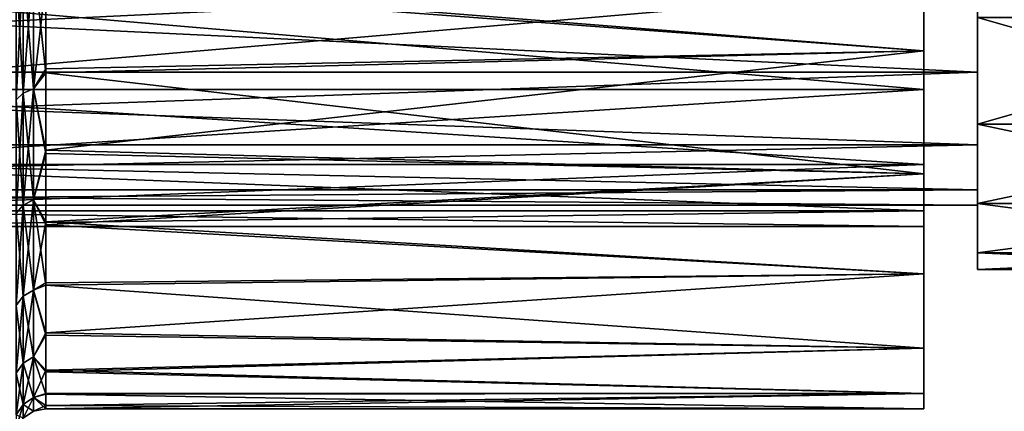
# Model space of a CAD drawing. Header units: metres. Extents: x -62 to 150, y -92 to 92.
# Tile 440 of 656: x -50.68 to -41.49, y 51.58 to 55.23. Entities that reach past the tile are written whole.
import ezdxf

# ---------------------------------------------------------------- set-up
doc = ezdxf.new("R2010")
doc.units = ezdxf.units.M
doc.layers.add('solid_500615', color=7, linetype='CONTINUOUS')

msp = doc.modelspace()

# ---------------------------------------------------------------- linework, layer by layer
at = {"layer": 'solid_500615'}
for points in [[(-42.239399, 65.062561, -0.466786), (-42.239399, 54.937435, -0.466786), (-42.239399, 59.300037, -0.506321)], [(-42.239399, 54.937435, -13.872506), (-42.239399, 65.062561, -13.872506), (-42.239399, 60.699963, -13.832971)], [(-42.239399, 65.062561, -0.466786), (-42.239399, 63.744583, 0.349366), (-42.239399, 54.937435, -0.466786)], [(-42.239399, 54.937435, -13.872506), (-42.239399, 56.255417, -14.688658), (-42.239399, 65.062561, -13.872506)], [(-42.239399, 63.744583, 0.349366), (-42.239399, 56.255417, 0.349366), (-42.239399, 54.937435, -0.466786)], [(-42.239399, 54.937435, -13.872506), (-42.239399, 60.699963, -13.832971), (-42.239399, 59.300037, -13.832971)], [(-42.239399, 53.791916, -1.511191), (-42.239399, 57.930252, -0.797429), (-42.239399, 59.300037, -0.506321)], [(-42.239399, 54.937435, -0.466786), (-42.239399, 53.791916, -1.511191), (-42.239399, 59.300037, -0.506321)], [(-42.239399, 54.937435, -13.872506), (-42.239399, 59.300037, -13.832971), (-42.239399, 57.930252, -13.541862)], [(-42.239399, 53.791916, -1.511191), (-42.239399, 56.650524, -1.367139), (-42.239399, 57.930252, -0.797429)], [(-42.239399, 54.937435, -13.872506), (-42.239399, 57.930252, -13.541862), (-42.239399, 56.650524, -12.972153)], [(-42.239399, 53.791916, -1.511191), (-42.239399, 55.517033, -2.190632), (-42.239399, 56.650524, -1.367139)], [(-42.239399, 53.791916, -12.828101), (-42.239399, 56.650524, -12.972153), (-42.239399, 55.517033, -12.148661)], [(-42.239399, 53.791916, -12.828101), (-42.239399, 54.937435, -13.872506), (-42.239399, 56.650524, -12.972153)], [(-50.4394, 55.588116, -0.02155), (-42.239399, 54.937435, -0.466786), (-42.239399, 56.255417, 0.349366)], [(-50.4394, 55.549393, -14.293697), (-42.239399, 56.255417, -14.688658), (-42.239399, 54.937435, -13.872506)], [(-50.651451, 55.756107, 0.180991), (-50.716564, 55.707401, 0.265351), (-50.716564, 54.481544, -0.593005)], [(-50.651451, 54.544159, -0.667626), (-50.651451, 55.756107, 0.180991), (-50.716564, 54.481544, -0.593005)], [(-50.651451, 55.756107, -14.520283), (-50.651451, 54.544159, -13.671666), (-50.716564, 55.707401, -14.604643)], [(-50.553989, 55.788628, 0.124666), (-50.651451, 55.756107, 0.180991), (-50.651451, 54.544159, -0.667626)], [(-50.553989, 54.585964, -0.717448), (-50.553989, 55.788628, 0.124666), (-50.651451, 54.544159, -0.667626)], [(-50.553989, 55.788628, -14.463958), (-50.553989, 54.585964, -13.621843), (-50.651451, 55.756107, -14.520283)], [(-50.553989, 54.585964, -13.621843), (-50.651451, 54.544159, -13.671666), (-50.651451, 55.756107, -14.520283)], [(-50.553989, 54.585964, -0.717448), (-50.4394, 55.588116, -0.02155), (-50.553989, 55.788628, 0.124666)], [(-50.553989, 55.788628, -14.463958), (-50.4394, 55.549393, -14.293697), (-50.4394, 54.734695, -13.714612)], [(-50.553989, 55.788628, -14.463958), (-50.4394, 54.734695, -13.714612), (-50.553989, 54.585964, -13.621843)], [(-41.739399, 54.74139, -10.99025), (-60.739399, 54.74139, -10.99025), (-60.739399, 55.65065, -12.000088)], [(-41.739399, 55.650467, -11.999825), (-41.739399, 54.74139, -10.99025), (-60.739399, 55.65065, -12.000088)], [(-60.739399, 54.74139, -3.349042), (-41.739399, 55.650467, -2.339468), (-60.739399, 55.65065, -2.339205)], [(-60.739399, 54.74139, -3.349042), (-41.739399, 54.74139, -3.349042), (-41.739399, 55.650467, -2.339468)], [(-50.651451, 54.544159, -13.671666), (-50.716564, 54.481544, -13.746286), (-50.716564, 55.707401, -14.604643)], [(-41.739399, 54.255978, -11.342921), (-41.739399, 54.74139, -10.99025), (-41.739399, 55.650467, -11.999825)], [(-41.739399, 55.248974, -12.445687), (-41.739399, 54.255978, -11.342921), (-41.739399, 55.650467, -11.999825)], [(-41.739399, 55.650467, -2.339468), (-41.739399, 54.255978, -2.996371), (-41.739399, 55.248974, -1.893605)], [(-41.739399, 55.650467, -2.339468), (-41.739399, 54.74139, -3.349042), (-41.739399, 54.255978, -2.996371)], [(-50.553989, 54.585964, -0.717448), (-50.4394, 54.770741, -0.595846), (-50.4394, 55.588116, -0.02155)], [(-50.4394, 55.588116, -0.02155), (-50.4394, 54.770741, -0.595846), (-42.239399, 54.937435, -0.466786)], [(-50.4394, 54.734695, -13.714612), (-50.4394, 55.549393, -14.293697), (-42.239399, 54.937435, -13.872506)], [(-42.239399, 55.517033, -2.190632), (-42.239399, 54.579521, -3.231858), (-53.239399, 55.516827, -2.190576)], [(-53.239399, 54.579586, -11.107807), (-42.239399, 54.579521, -11.107433), (-42.239399, 55.517033, -12.148661)], [(-53.239399, 54.579586, -11.107807), (-42.239399, 55.517033, -12.148661), (-53.239399, 55.516827, -12.148716)], [(-42.239399, 54.579521, -3.231858), (-53.239399, 54.579586, -3.231485), (-53.239399, 55.516827, -2.190576)], [(-42.239399, 52.857861, -2.748244), (-42.239399, 54.579521, -3.231858), (-42.239399, 55.517033, -2.190632)], [(-42.239399, 53.791916, -1.511191), (-42.239399, 52.857861, -2.748244), (-42.239399, 55.517033, -2.190632)], [(-42.239399, 52.857861, -11.591048), (-42.239399, 55.517033, -12.148661), (-42.239399, 54.579521, -11.107433)], [(-42.239399, 52.857861, -11.591048), (-42.239399, 53.791916, -12.828101), (-42.239399, 55.517033, -12.148661)], [(-38.239399, 55.248974, -1.893605), (-41.739399, 55.248974, -1.893605), (-41.739399, 54.255978, -2.996371)], [(-38.239399, 55.248974, -1.893605), (-41.739399, 54.255978, -2.996371), (-38.239399, 54.255978, -2.996371)], [(-38.239399, 54.255978, -11.342921), (-41.739399, 54.255978, -11.342921), (-41.739399, 55.248974, -12.445687)], [(-38.239399, 55.248974, -12.445687), (-38.239399, 54.255978, -11.342921), (-41.739399, 55.248974, -12.445687)], [(-50.4394, 54.012554, -1.278084), (-42.239399, 53.791916, -1.511191), (-42.239399, 54.937435, -0.466786)], [(-50.4394, 54.770741, -0.595846), (-50.4394, 54.012554, -1.278084), (-42.239399, 54.937435, -0.466786)], [(-50.4394, 54.734695, -13.714612), (-42.239399, 54.937435, -13.872506), (-42.239399, 53.791916, -12.828101)], [(-41.739399, 54.062149, -9.813689), (-60.739399, 54.061954, -9.813434), (-60.739399, 54.74139, -10.99025)], [(-41.739399, 54.74139, -10.99025), (-41.739399, 54.062149, -9.813689), (-60.739399, 54.74139, -10.99025)], [(-60.739399, 54.061954, -4.525858), (-41.739399, 54.062149, -4.525603), (-41.739399, 54.74139, -3.349042)], [(-60.739399, 54.061954, -4.525858), (-41.739399, 54.74139, -3.349042), (-60.739399, 54.74139, -3.349042)], [(-50.553989, 54.585964, -0.717448), (-50.4394, 54.012554, -1.278084), (-50.4394, 54.770741, -0.595846)], [(-50.553989, 54.585964, -13.621843), (-50.4394, 54.734695, -13.714612), (-50.4394, 53.980366, -13.028314)], [(-50.4394, 53.980366, -13.028314), (-50.4394, 54.734695, -13.714612), (-42.239399, 53.791916, -12.828101)], [(-41.739399, 53.514038, -10.057755), (-41.739399, 54.062149, -9.813689), (-41.739399, 54.74139, -10.99025)], [(-41.739399, 54.255978, -11.342921), (-41.739399, 53.514038, -10.057755), (-41.739399, 54.74139, -10.99025)], [(-41.739399, 54.74139, -3.349042), (-41.739399, 53.514038, -4.281537), (-41.739399, 54.255978, -2.996371)], [(-41.739399, 54.74139, -3.349042), (-41.739399, 54.062149, -4.525603), (-41.739399, 53.514038, -4.281537)], [(-42.239399, 53.879086, -4.445145), (-53.239399, 53.879246, -4.44451), (-53.239399, 54.579586, -3.231485)], [(-42.239399, 54.579521, -3.231858), (-42.239399, 53.879086, -4.445145), (-53.239399, 54.579586, -3.231485)], [(-53.239399, 53.879246, -9.894781), (-42.239399, 54.579521, -11.107433), (-53.239399, 54.579586, -11.107807)], [(-53.239399, 53.879246, -9.894781), (-42.239399, 53.879086, -9.894147), (-42.239399, 54.579521, -11.107433)], [(-50.651451, 54.544159, -0.667626), (-50.716564, 54.481544, -0.593005), (-50.716564, 53.423359, -1.651189)], [(-50.651451, 53.497978, -1.713803), (-50.651451, 54.544159, -0.667626), (-50.716564, 53.423359, -1.651189)], [(-50.651451, 54.544159, -13.671666), (-50.651451, 53.497978, -12.625488), (-50.716564, 54.481544, -13.746286)], [(-50.553989, 54.585964, -0.717448), (-50.651451, 54.544159, -0.667626), (-50.651451, 53.497978, -1.713803)], [(-50.553989, 53.547802, -1.755609), (-50.553989, 54.585964, -0.717448), (-50.651451, 53.497978, -1.713803)], [(-50.553989, 54.585964, -13.621843), (-50.553989, 53.547802, -12.583683), (-50.651451, 54.544159, -13.671666)], [(-50.553989, 53.547802, -12.583683), (-50.651451, 53.497978, -12.625488), (-50.651451, 54.544159, -13.671666)], [(-50.553989, 53.547802, -1.755609), (-50.4394, 54.012554, -1.278084), (-50.553989, 54.585964, -0.717448)], [(-50.553989, 54.585964, -13.621843), (-50.4394, 53.980366, -13.028314), (-50.553989, 53.547802, -12.583683)], [(-42.239399, 52.167049, -4.135778), (-42.239399, 53.879086, -4.445145), (-42.239399, 54.579521, -3.231858)], [(-42.239399, 52.857861, -2.748244), (-42.239399, 52.167049, -4.135778), (-42.239399, 54.579521, -3.231858)], [(-42.239399, 52.167049, -10.203513), (-42.239399, 54.579521, -11.107433), (-42.239399, 53.879086, -9.894147)], [(-42.239399, 52.167049, -10.203513), (-42.239399, 52.857861, -11.591048), (-42.239399, 54.579521, -11.107433)], [(-50.651451, 53.497978, -12.625488), (-50.716564, 53.423359, -12.688103), (-50.716564, 54.481544, -13.746286)], [(-38.239399, 54.255978, -2.996371), (-41.739399, 54.255978, -2.996371), (-41.739399, 53.514038, -4.281537)], [(-38.239399, 54.255978, -2.996371), (-41.739399, 53.514038, -4.281537), (-38.239399, 53.514038, -4.281537)], [(-38.239399, 53.514038, -10.057755), (-41.739399, 53.514038, -10.057755), (-41.739399, 54.255978, -11.342921)], [(-38.239399, 54.255978, -11.342921), (-38.239399, 53.514038, -10.057755), (-41.739399, 54.255978, -11.342921)], [(-41.739399, 54.062149, -9.813689), (-41.739399, 53.642048, -8.520752), (-60.739399, 54.061954, -9.813434)], [(-60.739399, 53.64204, -5.81822), (-41.739399, 53.642048, -5.81854), (-41.739399, 54.062149, -4.525603)], [(-60.739399, 53.64204, -5.81822), (-41.739399, 54.062149, -4.525603), (-60.739399, 54.061954, -4.525858)], [(-41.739399, 53.642048, -8.520752), (-60.739399, 53.64204, -8.521071), (-60.739399, 54.061954, -9.813434)], [(-50.553989, 53.547802, -1.755609), (-50.4394, 53.344242, -2.045106), (-50.4394, 54.012554, -1.278084)], [(-50.553989, 53.547802, -12.583683), (-50.4394, 53.980366, -13.028314), (-50.4394, 53.316383, -12.257793)], [(-50.4394, 54.012554, -1.278084), (-50.4394, 53.344242, -2.045106), (-42.239399, 53.791916, -1.511191)], [(-50.4394, 53.316383, -12.257793), (-50.4394, 53.980366, -13.028314), (-42.239399, 53.791916, -12.828101)], [(-41.739399, 53.055161, -8.64547), (-41.739399, 53.642048, -8.520752), (-41.739399, 54.062149, -9.813689)], [(-41.739399, 53.514038, -10.057755), (-41.739399, 53.055161, -8.64547), (-41.739399, 54.062149, -9.813689)], [(-41.739399, 54.062149, -4.525603), (-41.739399, 53.055161, -5.693822), (-41.739399, 53.514038, -4.281537)], [(-41.739399, 54.062149, -4.525603), (-41.739399, 53.642048, -5.81854), (-41.739399, 53.055161, -5.693822)], [(-42.239399, 53.446323, -5.77723), (-53.239399, 53.446411, -5.776638), (-53.239399, 53.879246, -4.44451)], [(-42.239399, 53.879086, -4.445145), (-42.239399, 53.446323, -5.77723), (-53.239399, 53.879246, -4.44451)], [(-53.239399, 53.446411, -8.562654), (-42.239399, 53.879086, -9.894147), (-53.239399, 53.879246, -9.894781)], [(-53.239399, 53.446411, -8.562654), (-42.239399, 53.446323, -8.562061), (-42.239399, 53.879086, -9.894147)], [(-50.4394, 53.344242, -2.045106), (-42.239399, 52.857861, -2.748244), (-42.239399, 53.791916, -1.511191)], [(-50.4394, 53.316383, -12.257793), (-42.239399, 53.791916, -12.828101), (-42.239399, 52.857861, -11.591048)], [(-42.239399, 51.74297, -5.626509), (-42.239399, 53.446323, -5.77723), (-42.239399, 53.879086, -4.445145)], [(-42.239399, 52.167049, -4.135778), (-42.239399, 51.74297, -5.626509), (-42.239399, 53.879086, -4.445145)], [(-42.239399, 51.74297, -8.712783), (-42.239399, 53.879086, -9.894147), (-42.239399, 53.446323, -8.562061)], [(-42.239399, 51.74297, -8.712783), (-42.239399, 52.167049, -10.203513), (-42.239399, 53.879086, -9.894147)], [(-41.739399, 53.642048, -5.81854), (-60.739399, 53.5, -7.169646), (-41.739399, 53.5, -7.169646)], [(-60.739399, 53.64204, -5.81822), (-60.739399, 53.5, -7.169646), (-41.739399, 53.642048, -5.81854)], [(-41.739399, 53.642048, -8.520752), (-41.739399, 53.5, -7.169646), (-60.739399, 53.64204, -8.521071)], [(-41.739399, 53.5, -7.169646), (-60.739399, 53.5, -7.169646), (-60.739399, 53.64204, -8.521071)], [(-41.739399, 52.900002, -7.169646), (-41.739399, 53.5, -7.169646), (-41.739399, 53.642048, -8.520752)], [(-41.739399, 53.642048, -5.81854), (-41.739399, 53.5, -7.169646), (-41.739399, 53.055161, -5.693822)], [(-41.739399, 53.055161, -8.64547), (-41.739399, 52.900002, -7.169646), (-41.739399, 53.642048, -8.520752)], [(-50.553989, 53.547802, -1.755609), (-50.651451, 53.497978, -1.713803), (-50.651451, 52.649364, -2.925754)], [(-50.553989, 52.705688, -2.958273), (-50.553989, 53.547802, -1.755609), (-50.651451, 52.649364, -2.925754)], [(-50.553989, 53.547802, -12.583683), (-50.553989, 52.705688, -11.381019), (-50.651451, 53.497978, -12.625488)], [(-50.553989, 52.705688, -2.958273), (-50.4394, 53.344242, -2.045106), (-50.553989, 53.547802, -1.755609)], [(-50.553989, 53.547802, -12.583683), (-50.4394, 53.316383, -12.257793), (-50.4394, 52.752625, -11.416474)], [(-50.553989, 53.547802, -12.583683), (-50.4394, 52.752625, -11.416474), (-50.553989, 52.705688, -11.381019)], [(-38.239399, 53.514038, -4.281537), (-41.739399, 53.514038, -4.281537), (-41.739399, 53.055161, -5.693822)], [(-38.239399, 53.514038, -4.281537), (-41.739399, 53.055161, -5.693822), (-38.239399, 53.055161, -5.693822)], [(-38.239399, 53.055161, -8.64547), (-41.739399, 53.055161, -8.64547), (-41.739399, 53.514038, -10.057755)], [(-38.239399, 53.514038, -10.057755), (-38.239399, 53.055161, -8.64547), (-41.739399, 53.514038, -10.057755)], [(-42.239399, 53.299999, -7.169646), (-53.239399, 53.299999, -7.169646), (-53.239399, 53.446411, -5.776638)], [(-53.239399, 53.446411, -8.562654), (-53.239399, 53.299999, -7.169646), (-42.239399, 53.446323, -8.562061)], [(-42.239399, 53.446323, -5.77723), (-42.239399, 53.299999, -7.169646), (-53.239399, 53.446411, -5.776638)], [(-42.239399, 53.446323, -8.562061), (-53.239399, 53.299999, -7.169646), (-42.239399, 53.299999, -7.169646)], [(-50.651451, 53.497978, -1.713803), (-50.716564, 53.423359, -1.651189), (-50.716564, 52.565002, -2.877048)], [(-50.651451, 52.649364, -2.925754), (-50.651451, 53.497978, -1.713803), (-50.716564, 52.565002, -2.877048)], [(-50.651451, 53.497978, -12.625488), (-50.651451, 52.649364, -11.413538), (-50.716564, 53.423359, -12.688103)], [(-50.651451, 52.649364, -11.413538), (-50.716564, 52.565002, -11.462243), (-50.716564, 53.423359, -12.688103)], [(-50.553989, 52.705688, -11.381019), (-50.651451, 52.649364, -11.413538), (-50.651451, 53.497978, -12.625488)], [(-42.239399, 51.599998, -7.169646), (-42.239399, 53.299999, -7.169646), (-42.239399, 53.446323, -5.77723)], [(-42.239399, 51.74297, -8.712783), (-42.239399, 53.446323, -8.562061), (-42.239399, 53.299999, -7.169646)], [(-42.239399, 51.74297, -5.626509), (-42.239399, 51.599998, -7.169646), (-42.239399, 53.446323, -5.77723)], [(-41.739399, 52.900002, -7.169646), (-41.739399, 53.055161, -5.693822), (-41.739399, 53.5, -7.169646)], [(-50.553989, 52.705688, -2.958273), (-50.4394, 52.77581, -2.883497), (-50.4394, 53.344242, -2.045106)], [(-50.4394, 53.344242, -2.045106), (-50.4394, 52.77581, -2.883497), (-42.239399, 52.857861, -2.748244)], [(-50.4394, 52.752625, -11.416474), (-50.4394, 53.316383, -12.257793), (-42.239399, 52.857861, -11.591048)], [(-42.239399, 51.74297, -8.712783), (-42.239399, 53.299999, -7.169646), (-42.239399, 51.599998, -7.169646)], [(-38.239399, 53.055161, -5.693822), (-41.739399, 53.055161, -5.693822), (-41.739399, 52.900002, -7.169646)], [(-38.239399, 52.900002, -7.169646), (-41.739399, 52.900002, -7.169646), (-41.739399, 53.055161, -8.64547)], [(-38.239399, 53.055161, -5.693822), (-41.739399, 52.900002, -7.169646), (-38.239399, 52.900002, -7.169646)], [(-38.239399, 53.055161, -8.64547), (-38.239399, 52.900002, -7.169646), (-41.739399, 53.055161, -8.64547)], [(-50.4394, 52.307266, -3.795949), (-42.239399, 52.167049, -4.135778), (-42.239399, 52.857861, -2.748244)], [(-50.4394, 52.77581, -2.883497), (-50.4394, 52.307266, -3.795949), (-42.239399, 52.857861, -2.748244)], [(-50.4394, 52.752625, -11.416474), (-42.239399, 52.857861, -11.591048), (-42.239399, 52.167049, -10.203513)], [(-50.553989, 52.705688, -2.958273), (-50.651451, 52.649364, -2.925754), (-50.651451, 52.02409, -4.266653)], [(-50.553989, 52.085209, -4.288897), (-50.553989, 52.705688, -2.958273), (-50.651451, 52.02409, -4.266653)], [(-50.553989, 52.705688, -11.381019), (-50.553989, 52.085209, -10.050395), (-50.651451, 52.649364, -11.413538)], [(-50.553989, 52.705688, -2.958273), (-50.4394, 52.307266, -3.795949), (-50.4394, 52.77581, -2.883497)], [(-50.553989, 52.705688, -11.381019), (-50.4394, 52.752625, -11.416474), (-50.4394, 52.28796, -10.498976)], [(-50.553989, 52.085209, -4.288897), (-50.4394, 52.307266, -3.795949), (-50.553989, 52.705688, -2.958273)], [(-50.553989, 52.705688, -11.381019), (-50.4394, 52.28796, -10.498976), (-50.553989, 52.085209, -10.050395)], [(-50.4394, 52.28796, -10.498976), (-50.4394, 52.752625, -11.416474), (-42.239399, 52.167049, -10.203513)], [(-50.651451, 52.649364, -2.925754), (-50.716564, 52.565002, -2.877048), (-50.716564, 51.932556, -4.233336)], [(-50.651451, 52.02409, -4.266653), (-50.651451, 52.649364, -2.925754), (-50.716564, 51.932556, -4.233336)], [(-50.651451, 52.649364, -11.413538), (-50.651451, 52.02409, -10.072639), (-50.716564, 52.565002, -11.462243)], [(-50.553989, 52.085209, -10.050395), (-50.651451, 52.02409, -10.072639), (-50.651451, 52.649364, -11.413538)], [(-50.651451, 52.02409, -10.072639), (-50.716564, 51.932556, -10.105955), (-50.716564, 52.565002, -11.462243)], [(-50.553989, 52.085209, -4.288897), (-50.4394, 51.959198, -4.739528), (-50.4394, 52.307266, -3.795949)], [(-50.553989, 52.085209, -10.050395), (-50.4394, 52.28796, -10.498976), (-50.4394, 51.946281, -9.556609)], [(-50.4394, 52.307266, -3.795949), (-50.4394, 51.959198, -4.739528), (-42.239399, 52.167049, -4.135778)], [(-50.4394, 51.946281, -9.556609), (-50.4394, 52.28796, -10.498976), (-42.239399, 52.167049, -10.203513)], [(-50.4394, 51.959198, -4.739528), (-42.239399, 51.74297, -5.626509), (-42.239399, 52.167049, -4.135778)], [(-50.4394, 51.946281, -9.556609), (-42.239399, 52.167049, -10.203513), (-42.239399, 51.74297, -8.712783)], [(-50.553989, 52.085209, -4.288897), (-50.651451, 52.02409, -4.266653), (-50.651451, 51.641163, -5.695757)], [(-50.553989, 51.705215, -5.707051), (-50.553989, 52.085209, -4.288897), (-50.651451, 51.641163, -5.695757)], [(-50.553989, 52.085209, -10.050395), (-50.553989, 51.705215, -8.63224), (-50.651451, 52.02409, -10.072639)], [(-50.553989, 51.705215, -5.707051), (-50.4394, 51.959198, -4.739528), (-50.553989, 52.085209, -4.288897)], [(-50.553989, 52.085209, -10.050395), (-50.4394, 51.946281, -9.556609), (-50.4394, 51.737659, -8.684146)], [(-50.553989, 52.085209, -10.050395), (-50.4394, 51.737659, -8.684146), (-50.553989, 51.705215, -8.63224)], [(-50.651451, 52.02409, -4.266653), (-50.716564, 51.932556, -4.233336), (-50.716564, 51.545235, -5.678843)], [(-50.651451, 51.641163, -5.695757), (-50.651451, 52.02409, -4.266653), (-50.716564, 51.545235, -5.678843)], [(-50.651451, 52.02409, -10.072639), (-50.651451, 51.641163, -8.643535), (-50.716564, 51.932556, -10.105955)], [(-50.553989, 51.705215, -8.63224), (-50.651451, 51.641163, -8.643535), (-50.651451, 52.02409, -10.072639)], [(-50.553989, 51.705215, -5.707051), (-50.4394, 51.742664, -5.628093), (-50.4394, 51.959198, -4.739528)], [(-50.4394, 51.959198, -4.739528), (-50.4394, 51.742664, -5.628093), (-42.239399, 51.74297, -5.626509)], [(-50.651451, 51.641163, -8.643535), (-50.716564, 51.545235, -8.660449), (-50.716564, 51.932556, -10.105955)], [(-50.4394, 51.737659, -8.684146), (-50.4394, 51.946281, -9.556609), (-42.239399, 51.74297, -8.712783)], [(-50.553989, 51.705215, -5.707051), (-50.651451, 51.641163, -5.695757), (-50.651451, 51.512215, -7.169646)], [(-50.553989, 51.577255, -7.169646), (-50.553989, 51.705215, -5.707051), (-50.651451, 51.512215, -7.169646)], [(-50.553989, 51.705215, -8.63224), (-50.553989, 51.577255, -7.169646), (-50.651451, 51.641163, -8.643535)], [(-50.553989, 51.705215, -5.707051), (-50.4394, 51.631874, -6.438579), (-50.4394, 51.742664, -5.628093)], [(-50.553989, 51.705215, -8.63224), (-50.4394, 51.737659, -8.684146), (-50.4394, 51.63129, -7.893992)], [(-50.553989, 51.705215, -8.63224), (-50.4394, 51.63129, -7.893992), (-50.4394, 51.599998, -7.169646)], [(-50.553989, 51.705215, -8.63224), (-50.4394, 51.599998, -7.169646), (-50.553989, 51.577255, -7.169646)], [(-50.553989, 51.577255, -7.169646), (-50.4394, 51.631874, -6.438579), (-50.553989, 51.705215, -5.707051)], [(-50.4394, 51.599998, -7.169646), (-42.239399, 51.599998, -7.169646), (-42.239399, 51.74297, -5.626509)], [(-50.4394, 51.737659, -8.684146), (-42.239399, 51.74297, -8.712783), (-42.239399, 51.599998, -7.169646)], [(-50.4394, 51.631874, -6.438579), (-50.4394, 51.599998, -7.169646), (-42.239399, 51.74297, -5.626509)], [(-50.4394, 51.742664, -5.628093), (-50.4394, 51.631874, -6.438579), (-42.239399, 51.74297, -5.626509)], [(-50.4394, 51.63129, -7.893992), (-50.4394, 51.737659, -8.684146), (-42.239399, 51.599998, -7.169646)], [(-50.651451, 51.641163, -5.695757), (-50.716564, 51.545235, -5.678843), (-50.716564, 51.414806, -7.169646)], [(-50.651451, 51.512215, -7.169646), (-50.651451, 51.641163, -5.695757), (-50.716564, 51.414806, -7.169646)], [(-50.651451, 51.641163, -8.643535), (-50.651451, 51.512215, -7.169646), (-50.716564, 51.545235, -8.660449)], [(-50.651451, 51.641163, -8.643535), (-50.553989, 51.577255, -7.169646), (-50.651451, 51.512215, -7.169646)], [(-50.553989, 51.577255, -7.169646), (-50.4394, 51.599998, -7.169646), (-50.4394, 51.631874, -6.438579)], [(-50.4394, 51.63129, -7.893992), (-42.239399, 51.599998, -7.169646), (-50.4394, 51.599998, -7.169646)]]:
    msp.add_3dface(points, dxfattribs=at)

doc.saveas('drawing.dxf')
